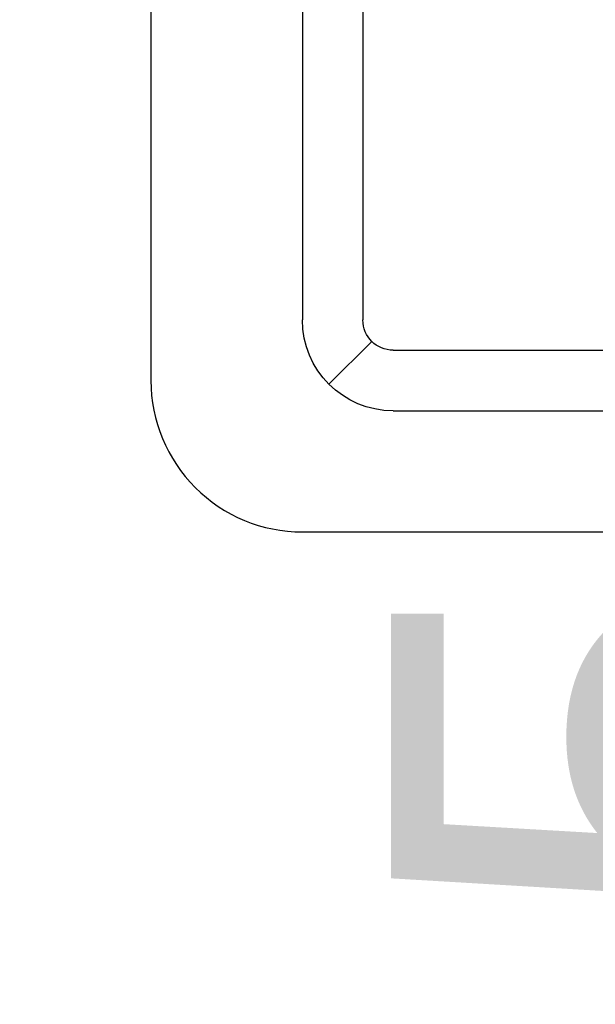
# Model space of a CAD drawing. Header units: millimetres. Extents: x 7483 to 13091, y 8111 to 13871.
# Tile 874 of 920: x 11729 to 11748, y 10620 to 10653. Entities that reach past the tile are written whole.
import ezdxf

# ---------------------------------------------------------------- set-up
doc = ezdxf.new("R2010")
doc.units = ezdxf.units.MM
doc.layers.add('a___wymiary', color=7, linetype='Continuous', lineweight=5, true_color=0x000000)
doc.layers.add('wymiary', color=7, linetype='Continuous', lineweight=5, true_color=0xb2b2b2)
doc.layers.add('Wyposazenie Wew - Urzadzenia Sanitarne', color=6, linetype='Continuous')
doc.styles.add('Arial', font='arial.ttf')
doc.dimstyles.new('wymiary agp1', dxfattribs={"dimtxt": 16, "dimasz": 5, "dimexe": 30, "dimexo": 60, "dimgap": 1.8, "dimtad": 1, "dimdec": 3, "dimrnd": 0.5, "dimdsep": 46, "dimtxsty": 'Arial', "dimblk": 'znacznik', "dimcen": 1.5, "dimse1": 1, "dimse2": 1, "dimclrd": 256, "dimazin": 0, "dimtfac": 1, "dimtdec": 3, "dimtmove": 1, "dimatfit": 3, "dimldrblk": 'znacznik', "dimfxl": 0, "dimlwd": -1, "dimarcsym": 0})

# ---------------------------------------------------------------- blocks, each defined once
blk = doc.blocks.new('ROCA DAMA_60x32')
for p, q in [((23, -12.7), (23, -25)), ((25, -12.7), (25, -25)), ((22, -28), (-22, -28))]:
    blk.add_line(p, q)
blk.add_lwpolyline([(-30, -1.5, -0.414214), (-28.5, 0), (28.5, 0, -0.414214), (30, -1.5), (30, -27, -0.414214), (25, -32), (-25, -32, -0.414214), (-30, -27), (-30, -1.5)], format="xyb")
for points in [[(22, -26), (-22, -26)], [(22.707, -25.707), (24.121, -27.121)]]:
    blk.add_lwpolyline(points)
for radius in [3, 1]:
    blk.add_arc((22, -25), radius, 270, 0)
blk = doc.blocks.new('znacznik')
at = {"layer": 'a___wymiary'}
for p, q in [((0, 1.3936), (0, -1.3936)), ((1.3936, 0), (-1.3936, 0))]:
    blk.add_line(p, q, dxfattribs=at)
at = {"layer": 'a___wymiary', "const_width": 0.2}
blk.add_lwpolyline([(0.8759, 0.8759), (-0.8759, -0.8759)], dxfattribs=at)
blk = doc.blocks.new('*D1377')
at = {"layer": 'Defpoints', "color": 0, "transparency": 16777216}
for p in [(11714.76, 10651.429), (11828.835, 10642.322), (11828.835, 10596.325)]:
    blk.add_point(p, dxfattribs=at)
at = {"layer": 'wymiary', "color": 253, "true_color": 0x999999, "transparency": 16777216}
blk.add_line((11719.76, 10596.325), (11823.835, 10596.325), dxfattribs=at)
at = {"layer": 'wymiary', "color": 253, "true_color": 0x999999, "transparency": 16777216, "xscale": 5, "yscale": 5, "zscale": 5, "rotation": 180}
blk.add_blockref('znacznik', (11714.76, 10596.325), dxfattribs=at)
at = {"layer": 'wymiary', "color": 253, "true_color": 0x999999, "transparency": 16777216, "xscale": 5, "yscale": 5, "zscale": 5}
blk.add_blockref('znacznik', (11828.835, 10596.325), dxfattribs=at)
at = {"layer": 'wymiary', "color": 18, "true_color": 0x000000, "transparency": 16777216, "insert": (11794.055, 10606.158), "char_height": 16, "attachment_point": 5, "style": 'Arial'}
blk.add_mtext('114', dxfattribs=at)
blk = doc.blocks.new('*D1465')
at = {"layer": 'Defpoints', "color": 0, "transparency": 16777216}
for p in [(11714.76, 10667.712), (11759.697, 10667.712), (11714.76, 10546.053)]:
    blk.add_point(p, dxfattribs=at)
at = {"layer": 'wymiary', "color": 253, "true_color": 0x999999, "transparency": 16777216}
blk.add_line((11759.697, 10551.053), (11759.697, 10662.712), dxfattribs=at)
at = {"layer": 'wymiary', "color": 253, "true_color": 0x999999, "transparency": 16777216, "xscale": 5, "yscale": 5, "zscale": 5}
for p, rotation in [((11759.697, 10667.712), 90), ((11759.697, 10546.053), 270)]:
    blk.add_blockref('znacznik', p, dxfattribs=dict(at, rotation=rotation))
at = {"layer": 'wymiary', "color": 18, "true_color": 0x000000, "transparency": 16777216, "insert": (11749.728, 10606.883), "char_height": 16, "attachment_point": 5, "rotation": 90, "style": 'Arial'}
blk.add_mtext('121.5', dxfattribs=at)

msp = doc.modelspace()

# ---------------------------------------------------------------- block references
at = {"layer": 'Wyposazenie Wew - Urzadzenia Sanitarne', "xscale": -1}
msp.add_blockref('ROCA DAMA_60x32', (11763.692, 10667.712), dxfattribs=at)

# ---------------------------------------------------------------- dimensions: what is measured, and where the dimension line sits
at = {"layer": 'wymiary'}
dim = msp.add_linear_dim(base=(11759.6975, 10667.7122), p1=(11714.7604, 10546.0533), p2=(11714.7604, 10667.7122), angle=90, dimstyle='wymiary agp1', override={"dimblk": 'znacznik'}, dxfattribs=at)
dim.commit()
dim.dimension.update_dxf_attribs({"geometry": '*D1465', "text_midpoint": (11749.7283, 10606.8828)})
dim = msp.add_linear_dim(base=(11828.8353, 10596.325), p1=(11714.7604, 10651.4286), p2=(11828.8353, 10642.3221), dimstyle='wymiary agp1', override={"dimblk": 'znacznik'}, dxfattribs=at)
dim.commit()
dim.dimension.update_dxf_attribs({"geometry": '*D1377', "text_midpoint": (11794.0549, 10596.325), "dimtype": 160})

doc.saveas('drawing.dxf')
